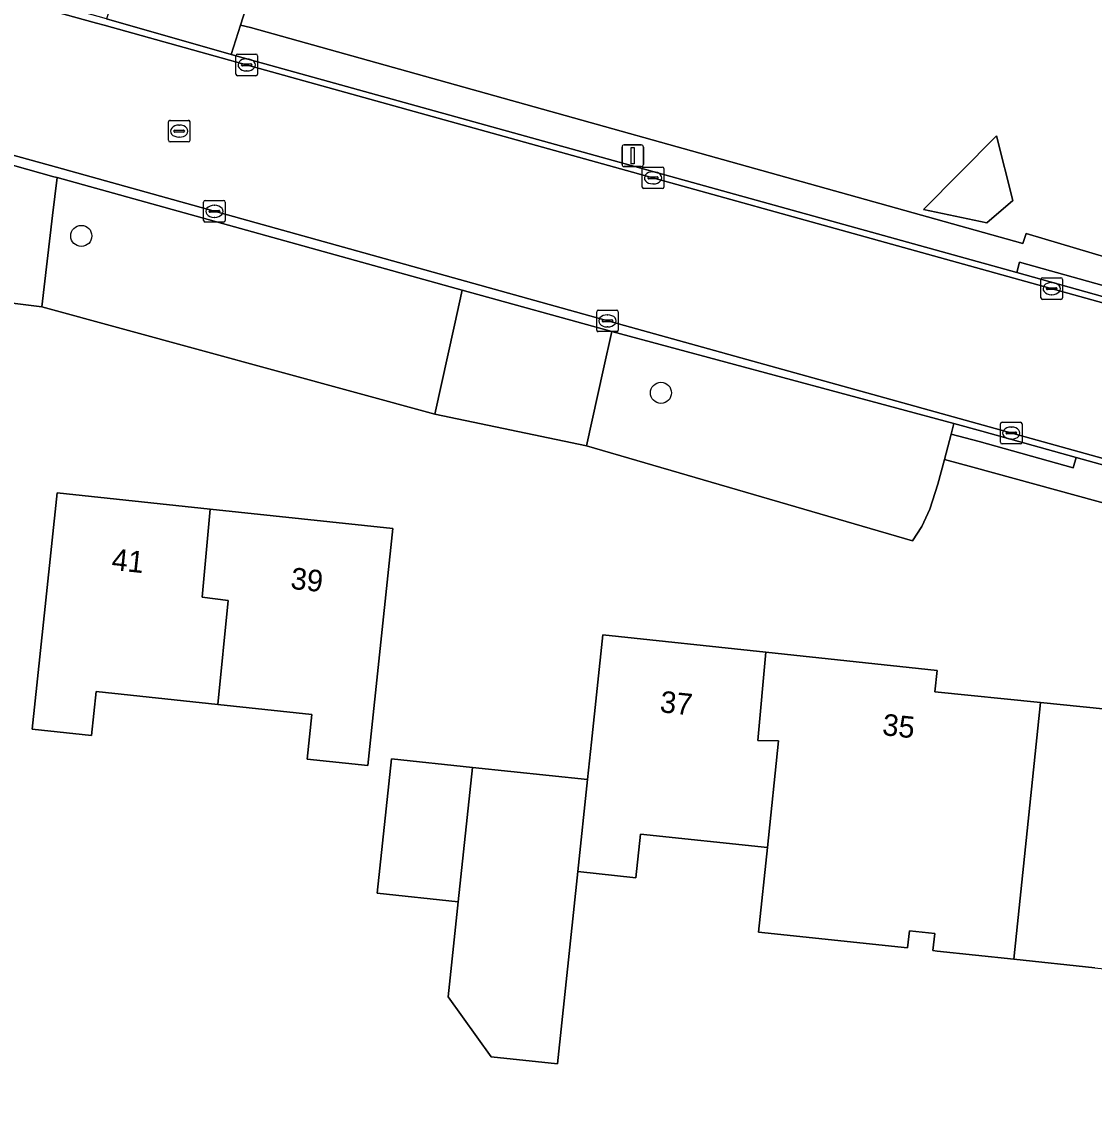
# Model space of a CAD drawing. Extents: x 162156 to 163172, y 378995 to 380779.
# Drawn here: x 162518.8 to 162568.5, y 380585.7 to 380636.4 of the extents above; entities that cross this region are included whole.
import ezdxf

# ---------------------------------------------------------------- set-up
doc = ezdxf.new("R2010")
doc.units = 0
for name, color, linetype in [('IMGEO_Boom', 7, 'Continuous'), ('IMGEO_Erf', 7, 'Continuous'), ('IMGEO_Groenvoorziening', 7, 'Continuous'), ('IMGEO_Kolk', 7, 'Continuous'), ('IMGEO_Lichtmast', 7, 'Continuous'), ('IMGEO_Pand', 7, 'Continuous'), ('IMGEO_Pand_nummerreeks', 7, 'Continuous'), ('IMGEO_Rijbaan_lokaal_gesloten', 7, 'Continuous'), ('IMGEO_Rijbaan_lokaal_open', 7, 'Continuous'), ('IMGEO_Rioolput', 7, 'Continuous'), ('IMGEO_Voetpad_open', 7, 'Continuous')]:
    doc.layers.add(name, color=color, linetype=linetype)

msp = doc.modelspace()

# ---------------------------------------------------------------- linework, layer by layer
at = {"layer": 'IMGEO_Boom'}
for centre in [(162521.591, 380626.441), (162548.453, 380619.17)]:
    msp.add_circle(centre, 0.489, dxfattribs=at)
at = {"layer": 'IMGEO_Erf'}
for points in [[(162530.532, 380673.188), (162531.875, 380655.324), (162531.877, 380654.78), (162531.887, 380651.744), (162531.644, 380646.78), (162531.623, 380646.662), (162530.768, 380641.829), (162528.977, 380636.212), (162529.429, 380636.096), (162565.224, 380626.081), (162565.373, 380626.551), (162569.171, 380625.421), (162569.302, 380626.35), (162569.74, 380629.441), (162587.591, 380624.791), (162616.972, 380616.299), (162624.141, 380614.215), (162628.027, 380628.511)], [(162613.014, 380601.728), (162588.761, 380608.641), (162562.907, 380615.723), (162561.588, 380616.076), (162561.281, 380614.93), (162560.907, 380613.778), (162560.551, 380612.977), (162560.107, 380612.313), (162544.999, 380616.712), (162537.976, 380618.182), (162519.769, 380623.159), (162515.938, 380623.63), (162513.343, 380623.949), (162511.606, 380615.531), (162510.109, 380607.162), (162509.012, 380599.183), (162505.8, 380572.406)], [(162568.555, 380592.528), (162564.802, 380592.926), (162561.259, 380593.302), (162561.059, 380593.323), (162561.144, 380594.116), (162559.965, 380594.242), (162559.881, 380593.448), (162552.975, 380594.181), (162553.391, 380598.1), (162547.509, 380598.723), (162547.294, 380596.699), (162544.605, 380596.983), (162543.661, 380588.07), (162540.579, 380588.397), (162538.598, 380591.173), (162539.065, 380595.587), (162535.311, 380595.985), (162535.971, 380602.208), (162539.725, 380601.81), (162545.057, 380601.244), (162545.24, 380602.975), (162545.767, 380607.947), (162553.318, 380607.147), (162561.252, 380606.306), (162561.147, 380605.312), (162566.043, 380604.819), (162572.889, 380604.13)]]:
    msp.add_lwpolyline(points, dxfattribs=at)
for points in [[(162563.997, 380631.077), (162564.768, 380628.077), (162563.562, 380627.05), (162560.621, 380627.666)], [(162534.87, 380601.9), (162532.059, 380602.198), (162532.278, 380604.267), (162527.914, 380604.729), (162522.289, 380605.325), (162522.073, 380603.287), (162519.315, 380603.579), (162519.949, 380609.559), (162520.476, 380614.531), (162527.565, 380613.78), (162536.034, 380612.882), (162535.507, 380607.91)]]:
    msp.add_lwpolyline(points, close=True, dxfattribs=at)
at = {"layer": 'IMGEO_Groenvoorziening'}
for points in [[(162539.243, 380623.93), (162520.472, 380629.14), (162520.266, 380627.386), (162519.769, 380623.159), (162537.976, 380618.182), (162538.884, 380622.304)], [(162562.034, 380617.74), (162546.179, 380622.005), (162545.796, 380620.288), (162544.999, 380616.712), (162560.107, 380612.313), (162560.551, 380612.977), (162560.907, 380613.778), (162561.281, 380614.93), (162561.588, 380616.076), (162561.905, 380617.258)]]:
    msp.add_lwpolyline(points, close=True, dxfattribs=at)
at = {"layer": 'IMGEO_Kolk'}
for p, q in [((162528.832, 380634.865), (162529.684, 380634.865)), ((162528.757, 380633.939), (162528.757, 380634.791)), ((162529.016, 380634.359), (162529.016, 380634.371)), ((162529.454, 380634.322), (162529.056, 380634.322)), ((162529.059, 380634.408), (162529.457, 380634.408)), ((162529.245, 380634.645), (162529.27, 380634.645)), ((162529.5, 380634.371), (162529.5, 380634.359)), ((162529.758, 380634.791), (162529.758, 380633.939)), ((162529.684, 380633.865), (162528.832, 380633.865)), ((162529.268, 380634.085), (162529.243, 380634.085)), ((162547.587, 380628.705), (162547.587, 380629.557)), ((162547.662, 380629.631), (162548.514, 380629.631)), ((162548.075, 380629.411), (162548.1, 380629.411)), ((162548.588, 380629.557), (162548.588, 380628.705)), ((162547.846, 380629.125), (162547.846, 380629.137)), ((162548.284, 380629.088), (162547.886, 380629.088)), ((162547.889, 380629.174), (162548.287, 380629.174)), ((162548.098, 380628.851), (162548.073, 380628.851)), ((162548.33, 380629.137), (162548.33, 380629.125)), ((162548.514, 380628.631), (162547.662, 380628.631)), ((162527.263, 380627.154), (162527.263, 380628.006)), ((162527.338, 380628.08), (162528.19, 380628.08)), ((162527.751, 380627.86), (162527.776, 380627.86)), ((162528.264, 380628.006), (162528.264, 380627.154)), ((162527.522, 380627.574), (162527.522, 380627.586)), ((162527.96, 380627.537), (162527.562, 380627.537)), ((162527.565, 380627.623), (162527.963, 380627.623)), ((162527.774, 380627.3), (162527.749, 380627.3)), ((162528.006, 380627.586), (162528.006, 380627.574)), ((162528.19, 380627.08), (162527.338, 380627.08)), ((162566.061, 380623.571), (162566.061, 380624.423)), ((162566.136, 380624.497), (162566.988, 380624.497)), ((162566.549, 380624.277), (162566.574, 380624.277)), ((162567.062, 380624.423), (162567.062, 380623.571)), ((162566.32, 380623.991), (162566.32, 380624.003)), ((162566.758, 380623.954), (162566.36, 380623.954)), ((162566.363, 380624.04), (162566.761, 380624.04)), ((162566.572, 380623.717), (162566.547, 380623.717)), ((162566.804, 380624.003), (162566.804, 380623.991)), ((162566.988, 380623.497), (162566.136, 380623.497)), ((162545.477, 380622.077), (162545.477, 380622.929)), ((162545.552, 380623.003), (162546.404, 380623.003)), ((162545.965, 380622.783), (162545.99, 380622.783)), ((162546.478, 380622.929), (162546.478, 380622.077)), ((162545.736, 380622.497), (162545.736, 380622.509)), ((162546.174, 380622.46), (162545.776, 380622.46)), ((162545.779, 380622.546), (162546.177, 380622.546)), ((162545.988, 380622.223), (162545.963, 380622.223)), ((162546.22, 380622.509), (162546.22, 380622.497)), ((162546.404, 380622.003), (162545.552, 380622.003)), ((162564.188, 380616.878), (162564.188, 380617.73)), ((162564.263, 380617.804), (162565.115, 380617.804)), ((162565.189, 380617.73), (162565.189, 380616.878)), ((162564.447, 380617.298), (162564.447, 380617.31)), ((162564.885, 380617.261), (162564.487, 380617.261)), ((162564.49, 380617.347), (162564.888, 380617.347)), ((162564.676, 380617.584), (162564.701, 380617.584)), ((162564.931, 380617.31), (162564.931, 380617.298)), ((162565.115, 380616.804), (162564.263, 380616.804)), ((162564.699, 380617.024), (162564.674, 380617.024))]:
    msp.add_line(p, q, dxfattribs=at)
for points in [[(162528.832, 380634.865), (162529.684, 380634.865)], [(162528.757, 380633.939), (162528.757, 380634.791)], [(162529.758, 380634.791), (162529.758, 380633.939)], [(162529.684, 380633.865), (162528.832, 380633.865)], [(162547.587, 380628.705), (162547.587, 380629.557)], [(162547.662, 380629.631), (162548.514, 380629.631)], [(162548.588, 380629.557), (162548.588, 380628.705)], [(162548.514, 380628.631), (162547.662, 380628.631)], [(162527.263, 380627.154), (162527.263, 380628.006)], [(162527.338, 380628.08), (162528.19, 380628.08)], [(162528.264, 380628.006), (162528.264, 380627.154)], [(162528.19, 380627.08), (162527.338, 380627.08)], [(162566.061, 380623.571), (162566.061, 380624.423)], [(162566.136, 380624.497), (162566.988, 380624.497)], [(162567.062, 380624.423), (162567.062, 380623.571)], [(162566.988, 380623.497), (162566.136, 380623.497)], [(162545.477, 380622.077), (162545.477, 380622.929)], [(162545.552, 380623.003), (162546.404, 380623.003)], [(162546.478, 380622.929), (162546.478, 380622.077)], [(162546.404, 380622.003), (162545.552, 380622.003)], [(162564.188, 380616.878), (162564.188, 380617.73)], [(162564.263, 380617.804), (162565.115, 380617.804)], [(162565.189, 380617.73), (162565.189, 380616.878)], [(162565.115, 380616.804), (162564.263, 380616.804)]]:
    msp.add_lwpolyline(points, dxfattribs=at)
for centre, radius, start, end in [((162528.834, 380634.789), 0.0765, 91.552, 178.448), ((162528.834, 380634.789), 0.0765, 91.552, 178.448), ((162529.682, 380634.789), 0.0765, 1.552, 88.448), ((162529.682, 380634.789), 0.0765, 1.552, 88.448), ((162529.056, 380634.368), 0.0403, 85.8775, 175.7526), ((162529.053, 380634.358), 0.0366, 178.938, 274.7102), ((162529.457, 380634.365), 0.043, 264.8664, 352.4533), ((162529.461, 380634.37), 0.0386, 1.7309, 96.639), ((162528.834, 380633.941), 0.0765, 181.552, 268.448), ((162528.834, 380633.941), 0.0765, 181.552, 268.448), ((162529.682, 380633.941), 0.0765, 271.552, 358.448), ((162529.682, 380633.941), 0.0765, 271.552, 358.448), ((162547.664, 380629.555), 0.0765, 91.552, 178.448), ((162547.664, 380629.555), 0.0765, 91.552, 178.448), ((162548.512, 380629.555), 0.0765, 1.552, 88.448), ((162548.512, 380629.555), 0.0765, 1.552, 88.448), ((162547.886, 380629.134), 0.0403, 85.8775, 175.7526), ((162547.883, 380629.124), 0.0366, 178.938, 274.7102), ((162548.287, 380629.131), 0.043, 264.8664, 352.4533), ((162548.291, 380629.136), 0.0386, 1.7309, 96.639), ((162547.664, 380628.707), 0.0765, 181.552, 268.448), ((162547.664, 380628.707), 0.0765, 181.552, 268.448), ((162548.512, 380628.707), 0.0765, 271.552, 358.448), ((162548.512, 380628.707), 0.0765, 271.552, 358.448), ((162527.34, 380628.004), 0.0765, 91.552, 178.448), ((162527.34, 380628.004), 0.0765, 91.552, 178.448), ((162528.188, 380628.004), 0.0765, 1.552, 88.448), ((162528.188, 380628.004), 0.0765, 1.552, 88.448), ((162527.562, 380627.583), 0.0403, 85.8775, 175.7526), ((162527.559, 380627.573), 0.0366, 178.938, 274.7102), ((162527.963, 380627.58), 0.043, 264.8664, 352.4533), ((162527.967, 380627.585), 0.0386, 1.7309, 96.639), ((162527.34, 380627.156), 0.0765, 181.552, 268.448), ((162527.34, 380627.156), 0.0765, 181.552, 268.448), ((162528.188, 380627.156), 0.0765, 271.552, 358.448), ((162528.188, 380627.156), 0.0765, 271.552, 358.448), ((162566.138, 380624.421), 0.0765, 91.552, 178.448), ((162566.138, 380624.421), 0.0765, 91.552, 178.448), ((162566.986, 380624.421), 0.0765, 1.552, 88.448), ((162566.986, 380624.421), 0.0765, 1.552, 88.448), ((162566.36, 380624), 0.0403, 85.8775, 175.7526), ((162566.357, 380623.99), 0.0366, 178.938, 274.7102), ((162566.761, 380623.997), 0.043, 264.8664, 352.4533), ((162566.765, 380624.002), 0.0386, 1.7309, 96.639), ((162566.138, 380623.573), 0.0765, 181.552, 268.448), ((162566.138, 380623.573), 0.0765, 181.552, 268.448), ((162566.986, 380623.573), 0.0765, 271.552, 358.448), ((162566.986, 380623.573), 0.0765, 271.552, 358.448), ((162545.554, 380622.927), 0.0765, 91.552, 178.448), ((162545.554, 380622.927), 0.0765, 91.552, 178.448), ((162546.402, 380622.927), 0.0765, 1.552, 88.448), ((162546.402, 380622.927), 0.0765, 1.552, 88.448), ((162545.776, 380622.506), 0.0403, 85.8775, 175.7526), ((162545.773, 380622.496), 0.0366, 178.938, 274.7102), ((162546.177, 380622.503), 0.043, 264.8664, 352.4533), ((162546.181, 380622.508), 0.0386, 1.7309, 96.639), ((162545.554, 380622.079), 0.0765, 181.552, 268.448), ((162545.554, 380622.079), 0.0765, 181.552, 268.448), ((162546.402, 380622.079), 0.0765, 271.552, 358.448), ((162546.402, 380622.079), 0.0765, 271.552, 358.448), ((162564.265, 380617.728), 0.0765, 91.552, 178.448), ((162564.265, 380617.728), 0.0765, 91.552, 178.448), ((162565.113, 380617.728), 0.0765, 1.552, 88.448), ((162565.113, 380617.728), 0.0765, 1.552, 88.448), ((162564.487, 380617.307), 0.0403, 85.8775, 175.7526), ((162564.484, 380617.297), 0.0366, 178.938, 274.7102), ((162564.888, 380617.304), 0.043, 264.8664, 352.4533), ((162564.892, 380617.309), 0.0386, 1.7309, 96.639), ((162564.265, 380616.88), 0.0765, 181.552, 268.448), ((162564.265, 380616.88), 0.0765, 181.552, 268.448), ((162565.113, 380616.88), 0.0765, 271.552, 358.448), ((162565.113, 380616.88), 0.0765, 271.552, 358.448)]:
    msp.add_arc(centre, radius, start, end, dxfattribs=at)
for centre, major_axis, ratio, start_param, end_param in [((162529.244, 380634.365), (-0.387, 0.002), 0.722429, 4.712389, 7.853982), ((162529.269, 380634.365), (-0.39, 0.002), 0.717154, 1.570796, 4.712389), ((162548.074, 380629.131), (-0.387, 0.002), 0.722429, 4.712389, 7.853982), ((162548.099, 380629.131), (-0.39, 0.002), 0.717154, 1.570796, 4.712389), ((162527.75, 380627.58), (-0.387, 0.002), 0.722429, 4.712389, 7.853982), ((162527.775, 380627.58), (-0.39, 0.002), 0.717154, 1.570796, 4.712389), ((162566.548, 380623.997), (-0.387, 0.002), 0.722429, 4.712389, 7.853982), ((162566.573, 380623.997), (-0.39, 0.002), 0.717154, 1.570796, 4.712389), ((162545.964, 380622.503), (-0.387, 0.002), 0.722429, 4.712389, 7.853982), ((162545.989, 380622.503), (-0.39, 0.002), 0.717154, 1.570796, 4.712389), ((162564.675, 380617.304), (-0.387, 0.002), 0.722429, 4.712389, 7.853982), ((162564.7, 380617.304), (-0.39, 0.002), 0.717154, 1.570796, 4.712389)]:
    msp.add_ellipse(centre, major_axis=major_axis, ratio=ratio, start_param=start_param, end_param=end_param, dxfattribs=at)
at = {"layer": 'IMGEO_Lichtmast'}
for p, q in [((162546.65, 380629.755), (162546.65, 380630.555)), ((162546.65, 380630.555), (162546.65, 380629.755)), ((162546.75, 380630.655), (162547.54, 380630.655)), ((162547.54, 380630.655), (162546.75, 380630.655)), ((162547.64, 380630.555), (162547.64, 380629.755)), ((162547.64, 380629.755), (162547.64, 380630.555)), ((162547.54, 380629.655), (162546.75, 380629.655)), ((162546.75, 380629.655), (162547.54, 380629.655))]:
    msp.add_line(p, q, dxfattribs=at)
msp.add_lwpolyline([(162547.07, 380630.53), (162547.22, 380630.53), (162547.22, 380629.78), (162547.07, 380629.78), (162547.07, 380630.53)], dxfattribs=at)
for centre, start, end in [((162546.75, 380630.555), 90, 180), ((162546.75, 380630.555), 90, 180), ((162547.54, 380630.555), 0, 90), ((162547.54, 380630.555), 360, 90), ((162546.75, 380629.755), 180, 270), ((162546.75, 380629.755), 180, 270), ((162547.54, 380629.755), 270, 0), ((162547.54, 380629.755), 270, 0)]:
    msp.add_arc(centre, 0.1, start, end, dxfattribs=at)
at = {"layer": 'IMGEO_Pand'}
for points in [[(162563.997, 380631.077), (162560.621, 380627.666), (162563.562, 380627.05), (162564.768, 380628.077)], [(162527.914, 380604.729), (162528.403, 380609.544), (162527.2, 380609.702), (162527.565, 380613.78), (162520.476, 380614.531), (162519.949, 380609.559), (162519.315, 380603.579), (162522.073, 380603.287), (162522.289, 380605.325)], [(162527.914, 380604.729), (162532.278, 380604.267), (162532.059, 380602.198), (162534.87, 380601.9), (162535.507, 380607.91), (162536.034, 380612.882), (162527.565, 380613.78), (162527.2, 380609.702), (162528.403, 380609.544)], [(162553.908, 380603.039), (162552.948, 380603.053), (162553.318, 380607.147), (162545.767, 380607.947), (162545.24, 380602.975), (162545.057, 380601.244), (162544.605, 380596.983), (162547.294, 380596.699), (162547.509, 380598.723), (162553.391, 380598.1)], [(162566.043, 380604.819), (162561.147, 380605.312), (162561.252, 380606.306), (162553.318, 380607.147), (162552.948, 380603.053), (162553.908, 380603.039), (162553.391, 380598.1), (162552.975, 380594.181), (162559.881, 380593.448), (162559.965, 380594.242), (162561.144, 380594.116), (162561.059, 380593.323), (162561.259, 380593.302), (162564.802, 380592.926)], [(162581.074, 380600.058), (162580.108, 380600.199), (162580.465, 380604.332), (162572.994, 380605.124), (162572.889, 380604.13), (162566.043, 380604.819), (162564.802, 380592.926), (162568.555, 380592.528), (162571.325, 380592.234), (162571.533, 380594.2), (162574.486, 380593.887), (162574.698, 380595.888), (162580.553, 380595.268)], [(162539.725, 380601.81), (162535.971, 380602.208), (162535.311, 380595.985), (162539.065, 380595.587)], [(162545.057, 380601.244), (162539.725, 380601.81), (162539.065, 380595.587), (162538.598, 380591.173), (162540.579, 380588.397), (162543.661, 380588.07), (162544.605, 380596.983)]]:
    msp.add_lwpolyline(points, close=True, dxfattribs=at)
at = {"layer": 'IMGEO_Rijbaan_lokaal_gesloten'}
for points in [[(162615.787, 380610.248), (162577.262, 380621.022), (162528.458, 380634.586), (162522.653, 380636.202), (162522.294, 380636.301), (162500, 380642.467), (162495.123, 380643.816)], [(162477.228, 380639.674), (162480.976, 380639.284), (162491.138, 380637.273), (162500, 380634.796), (162507.306, 380632.754), (162508.833, 380632.327), (162514.682, 380630.745), (162515.001, 380630.659), (162515.816, 380630.433), (162516.692, 380630.19), (162520.317, 380629.183), (162520.472, 380629.14), (162539.243, 380623.93), (162546.179, 380622.005), (162562.034, 380617.74), (162563.328, 380617.392), (162567.697, 380616.172), (162569.642, 380615.628), (162574.005, 380614.41), (162591.403, 380609.551), (162600.159, 380607.105), (162600.248, 380607.426)], [(162493.395, 380637.088), (162500, 380635.264), (162520.438, 380629.619), (162522.044, 380629.176), (162547.05, 380622.206), (162600.248, 380607.426), (162612.155, 380604.118)], [(162600.248, 380607.426), (162547.05, 380622.206), (162522.044, 380629.176), (162520.438, 380629.619), (162500, 380635.264), (162493.395, 380637.088)]]:
    msp.add_lwpolyline(points, dxfattribs=at)
at = {"layer": 'IMGEO_Rijbaan_lokaal_open'}
for points in [[(162524.467, 380674.141), (162525.063, 380665.289), (162525.339, 380661.183), (162525.946, 380652.166), (162525.831, 380649.144), (162525.462, 380645.755), (162524.192, 380640.817), (162523.197, 380637.833), (162522.754, 380636.506), (162528.543, 380634.851), (162528.977, 380636.212), (162530.768, 380641.829), (162531.623, 380646.662), (162531.644, 380646.78), (162531.887, 380651.744), (162531.877, 380654.78), (162531.875, 380655.324), (162530.532, 380673.188)], [(162528.543, 380634.851), (162522.754, 380636.506), (162522.38, 380636.609), (162500, 380642.8), (162495.208, 380644.124)], [(162495.123, 380643.816), (162500, 380642.467), (162522.294, 380636.301), (162522.653, 380636.202), (162528.458, 380634.586), (162577.262, 380621.022), (162615.787, 380610.248)], [(162629.264, 380605.221), (162628.533, 380605.636), (162628.058, 380605.859), (162622.569, 380608.431), (162622.236, 380608.587), (162621.173, 380608.939), (162618.039, 380609.977), (162569.3, 380623.525), (162564.94, 380624.737), (162528.543, 380634.851)]]:
    msp.add_lwpolyline(points, dxfattribs=at)
at = {"layer": 'IMGEO_Rioolput'}
for p, q in [((162525.704, 380631.796), (162526.556, 380631.796)), ((162525.629, 380630.87), (162525.629, 380631.722)), ((162525.888, 380631.29), (162525.888, 380631.302)), ((162525.931, 380631.339), (162526.329, 380631.339)), ((162526.117, 380631.576), (162526.142, 380631.576)), ((162526.372, 380631.302), (162526.372, 380631.29)), ((162526.63, 380631.722), (162526.63, 380630.87)), ((162526.556, 380630.796), (162525.704, 380630.796)), ((162526.326, 380631.253), (162525.928, 380631.253)), ((162526.14, 380631.016), (162526.115, 380631.016))]:
    msp.add_line(p, q, dxfattribs=at)
for points in [[(162525.704, 380631.796), (162526.556, 380631.796)], [(162525.629, 380630.87), (162525.629, 380631.722)], [(162526.63, 380631.722), (162526.63, 380630.87)], [(162526.556, 380630.796), (162525.704, 380630.796)]]:
    msp.add_lwpolyline(points, dxfattribs=at)
for centre, radius, start, end in [((162525.706, 380631.72), 0.0765, 91.552, 178.448), ((162525.706, 380631.72), 0.0765, 91.552, 178.448), ((162526.554, 380631.72), 0.0765, 1.552, 88.448), ((162526.554, 380631.72), 0.0765, 1.552, 88.448), ((162525.928, 380631.299), 0.0403, 85.8775, 175.7526), ((162525.925, 380631.289), 0.0366, 178.938, 274.7102), ((162526.329, 380631.296), 0.043, 264.8664, 352.4533), ((162526.333, 380631.301), 0.0386, 1.7309, 96.639), ((162525.706, 380630.872), 0.0765, 181.552, 268.448), ((162525.706, 380630.872), 0.0765, 181.552, 268.448), ((162526.554, 380630.872), 0.0765, 271.552, 358.448), ((162526.554, 380630.872), 0.0765, 271.552, 358.448)]:
    msp.add_arc(centre, radius, start, end, dxfattribs=at)
for centre, major_axis, ratio, start_param, end_param in [((162526.116, 380631.296), (-0.387, 0.002), 0.722429, 4.712389, 7.853982), ((162526.141, 380631.296), (-0.39, 0.002), 0.717154, 1.570796, 4.712389)]:
    msp.add_ellipse(centre, major_axis=major_axis, ratio=ratio, start_param=start_param, end_param=end_param, dxfattribs=at)
at = {"layer": 'IMGEO_Voetpad_open'}
for points in [[(162528.543, 380634.851), (162564.94, 380624.737), (162565.073, 380625.217), (162569.264, 380624.052), (162569.171, 380625.421), (162565.373, 380626.551), (162565.224, 380626.081), (162529.429, 380636.096), (162528.977, 380636.212)], [(162519.769, 380623.159), (162520.266, 380627.386), (162520.472, 380629.14), (162520.317, 380629.183), (162516.692, 380630.19), (162516.464, 380628.204), (162515.938, 380623.63)], [(162564.94, 380624.737), (162569.3, 380623.525), (162569.264, 380624.052), (162565.073, 380625.217)], [(162544.999, 380616.712), (162545.796, 380620.288), (162546.179, 380622.005), (162539.243, 380623.93), (162538.884, 380622.304), (162537.976, 380618.182)], [(162563.328, 380617.392), (162562.034, 380617.74), (162561.905, 380617.258), (162563.206, 380616.909), (162567.563, 380615.691), (162567.697, 380616.172)]]:
    msp.add_lwpolyline(points, close=True, dxfattribs=at)
msp.add_lwpolyline([(162591.269, 380609.07), (162591.403, 380609.551), (162574.005, 380614.41), (162573.872, 380613.929), (162569.509, 380615.147), (162569.642, 380615.628), (162567.697, 380616.172), (162567.563, 380615.691), (162563.206, 380616.909), (162561.905, 380617.258), (162561.588, 380616.076), (162562.907, 380615.723), (162588.761, 380608.641), (162613.014, 380601.728)], dxfattribs=at)

# ---------------------------------------------------------------- texts
at = {"layer": 'IMGEO_Pand_nummerreeks'}
for s, rotation, p in [('41', 353.9527, (162522.966, 380610.969)), ('39', 353.9498, (162531.26, 380610.089)), ('37', 353.9496, (162548.376, 380604.372)), ('35', 353.9496, (162558.681, 380603.311))]:
    msp.add_text(s, height=1, rotation=rotation, dxfattribs=at).set_placement(p)

doc.saveas('drawing.dxf')
